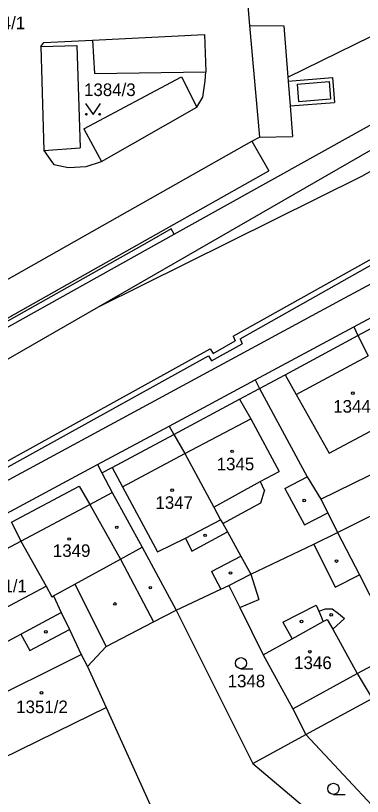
# Model space of a CAD drawing. Extents: x -785744 to -782822, y -1067550 to -1063910.
# Drawn here: x -783972 to -783925.3, y -1065402 to -1065296.7 of the extents above; entities that cross this region are included whole.
import ezdxf

# ---------------------------------------------------------------- set-up
doc = ezdxf.new("R2010")
doc.units = 0
for name, color, linetype in [('Hranice parcel', 7, 'Continuous'), ('Parcelní čísla', 7, 'Continuous'), ('Vnitřní kresba', 7, 'Continuous'), ('Značky budov', 7, 'Continuous'), ('Značky kultur', 7, 'Continuous')]:
    doc.layers.add(name, color=color, linetype=linetype)

msp = doc.modelspace()

# ---------------------------------------------------------------- linework, layer by layer
at = {"layer": 'Hranice parcel'}
for p, q in [((-783950.64, -1065326.22), (-783925.55, -1065312.23)), ((-783951.05, -1065325.5), (-783954.33, -1065327.39)), ((-783950.64, -1065326.22), (-783951.05, -1065325.5)), ((-783977.48, -1065341.19), (-783950.64, -1065326.22)), ((-783954.33, -1065327.39), (-783983.8, -1065343.93))]:
    msp.add_line(p, q, dxfattribs=at)
for points in [[(-783940.97, -1065292.23), (-783940.47, -1065298.08)], [(-783925.55, -1065312.23), (-783895.91, -1065295.72)], [(-783935.32, -1065305.04), (-783919.57, -1065297.33)], [(-783940.47, -1065298.08), (-783935.87, -1065298.14)], [(-783935.87, -1065298.14), (-783935.32, -1065305.04)], [(-783968.61, -1065300.91), (-783968.2, -1065300.39)], [(-783968.2, -1065300.39), (-783961.62, -1065300.08)], [(-783961.62, -1065300.08), (-783961.35, -1065304.56)], [(-783968.61, -1065300.91), (-783963.74, -1065300.79)], [(-783963.74, -1065300.79), (-783963.32, -1065314.58)], [(-783961.35, -1065304.56), (-783946.38, -1065304.31)], [(-783946.45, -1065305.55), (-783946.38, -1065304.31)], [(-783962.82, -1065312), (-783949.67, -1065304.99)], [(-783949.67, -1065304.99), (-783947.59, -1065309.08)], [(-783946.76, -1065307.72), (-783946.45, -1065305.55)], [(-783935.32, -1065305.04), (-783935.28, -1065305.57)], [(-783935.28, -1065305.57), (-783929.29, -1065305.1)], [(-783929.29, -1065305.1), (-783929.02, -1065308.44)], [(-783947.59, -1065309.08), (-783946.76, -1065307.72)], [(-783935.01, -1065308.91), (-783929.02, -1065308.44)], [(-783935.01, -1065308.91), (-783934.68, -1065313.04)], [(-783962.82, -1065312), (-783961.6, -1065314.25)], [(-783940.17, -1065313.68), (-783939.14, -1065313.12)], [(-783939.14, -1065313.12), (-783934.68, -1065313.04)], [(-783940.17, -1065313.68), (-783937.88, -1065317.68)], [(-783968.19, -1065314.93), (-783963.32, -1065314.58)], [(-783968.19, -1065314.93), (-783967.03, -1065316.58)], [(-783961.6, -1065314.25), (-783960.43, -1065316.4)], [(-783960.82, -1065335.99), (-783924.08, -1065314.85)], [(-783967.03, -1065316.58), (-783966.87, -1065316.82)], [(-783966.87, -1065316.82), (-783964.86, -1065317.21)], [(-783964.86, -1065317.21), (-783962.48, -1065317.1)], [(-783962.48, -1065317.1), (-783960.43, -1065316.4)], [(-783957.02, -1065328.47), (-783937.88, -1065317.68)], [(-783941.75, -1065340.33), (-783918.57, -1065327.25)], [(-783974.89, -1065338.52), (-783957.02, -1065328.47)], [(-783926.45, -1065338.68), (-783914.79, -1065332.47)], [(-783975.71, -1065344.55), (-783960.82, -1065335.99)], [(-783939.73, -1065345.85), (-783926.45, -1065338.68)], [(-783926.45, -1065338.68), (-783925.88, -1065339.89)], [(-783941.75, -1065340.33), (-783941.48, -1065340.97)], [(-783925.88, -1065339.89), (-783924.48, -1065342.6)], [(-783945.6, -1065343.27), (-783941.48, -1065340.97)], [(-783991.78, -1065367.97), (-783946.02, -1065342.61)], [(-783946.02, -1065342.61), (-783945.6, -1065343.27)], [(-783951.31, -1065352.07), (-783939.73, -1065345.85)], [(-783939.73, -1065345.85), (-783939.12, -1065347)], [(-783939.12, -1065347), (-783932.7, -1065358.92)], [(-783960.98, -1065357.26), (-783951.31, -1065352.07)], [(-783951.31, -1065352.07), (-783950.7, -1065353.2)], [(-783950.7, -1065353.2), (-783949.19, -1065355.79)], [(-783949.19, -1065355.79), (-783945.31, -1065363)], [(-783973.23, -1065363.84), (-783960.98, -1065357.26)], [(-783960.98, -1065357.26), (-783960.39, -1065358.38)], [(-783960.39, -1065358.38), (-783958.98, -1065361.05)], [(-783932.7, -1065358.92), (-783930.86, -1065361.95)], [(-783958.98, -1065361.05), (-783954.97, -1065368.4)], [(-783930.86, -1065361.95), (-783929.94, -1065363.77)], [(-783928.63, -1065366.4), (-783919.97, -1065362.13)], [(-783945.31, -1065363), (-783944.39, -1065364.72)], [(-783944.39, -1065364.72), (-783944.1, -1065365.23)], [(-783929.94, -1065363.77), (-783928.63, -1065366.4)], [(-783972.57, -1065365.03), (-783971.3, -1065367.61)], [(-783944.1, -1065365.23), (-783943.47, -1065366.35)], [(-783943.47, -1065366.35), (-783941.64, -1065369.63)], [(-783931.84, -1065368.01), (-783928.63, -1065366.4)], [(-783928.63, -1065366.4), (-783925.69, -1065372.11)], [(-783971.3, -1065367.61), (-783967.9, -1065373.67)], [(-783954.97, -1065368.4), (-783950.39, -1065376.9)], [(-783940.3, -1065372.05), (-783931.84, -1065368.01)], [(-783941.64, -1065369.63), (-783940.3, -1065372.05)], [(-783943.26, -1065373.56), (-783940.3, -1065372.05)], [(-783925.69, -1065372.11), (-783920.4, -1065382.45)], [(-783967.9, -1065373.67), (-783967.11, -1065375.09)], [(-783950.39, -1065376.9), (-783944.34, -1065374.08)], [(-783944.34, -1065374.08), (-783943.26, -1065373.56)], [(-783943.26, -1065373.56), (-783941.8, -1065376.52)], [(-783967.11, -1065375.09), (-783966.89, -1065374.97)], [(-783966.89, -1065374.97), (-783965.85, -1065377.2)], [(-783965.85, -1065377.2), (-783964.76, -1065379.49)], [(-783953.44, -1065378.48), (-783950.39, -1065376.9)], [(-783950.39, -1065376.9), (-783940.02, -1065397.56)], [(-783941.8, -1065376.52), (-783938.67, -1065382.9)], [(-783959.79, -1065381.77), (-783953.44, -1065378.48)], [(-783964.76, -1065379.49), (-783963.18, -1065382.86)], [(-783962.31, -1065384.47), (-783959.79, -1065381.77)], [(-783977.08, -1065389.78), (-783963.18, -1065382.86)], [(-783963.18, -1065382.86), (-783962.31, -1065384.47)], [(-783938.67, -1065382.9), (-783934.65, -1065390.19)], [(-783962.31, -1065384.47), (-783959.8, -1065390.03)], [(-783932.89, -1065393.65), (-783923.95, -1065388.82)], [(-783964.09, -1065392.14), (-783959.8, -1065390.03)], [(-783959.8, -1065390.03), (-783937.99, -1065438.3)], [(-783934.65, -1065390.19), (-783932.89, -1065393.65)], [(-783973.88, -1065396.94), (-783964.09, -1065392.14)], [(-783940.02, -1065397.56), (-783932.89, -1065393.65)], [(-783932.89, -1065393.65), (-783918.29, -1065409.27)], [(-783940.02, -1065397.56), (-783921.15, -1065413.57)]]:
    msp.add_lwpolyline(points, dxfattribs=at)
at = {"layer": 'Vnitřní kresba'}
for points in [[(-783940.47, -1065298.08), (-783939.14, -1065313.12)], [(-783961.62, -1065300.08), (-783946.54, -1065299.29)], [(-783946.54, -1065299.29), (-783946.38, -1065304.31)], [(-783968.61, -1065300.91), (-783968.19, -1065314.93)], [(-783925.36, -1065318.37), (-783894.97, -1065301.3)], [(-783935.28, -1065305.57), (-783935.01, -1065308.91)], [(-783934.07, -1065305.98), (-783929.75, -1065305.64)], [(-783929.75, -1065305.64), (-783929.56, -1065307.98)], [(-783934.07, -1065305.98), (-783933.88, -1065308.32)], [(-783933.88, -1065308.32), (-783929.56, -1065307.98)], [(-783960.43, -1065316.4), (-783947.59, -1065309.08)], [(-783959.31, -1065324.48), (-783940.17, -1065313.68)], [(-783960.82, -1065335.99), (-783925.36, -1065318.37)], [(-783928.24, -1065335.12), (-783898.05, -1065318.88)], [(-783977.06, -1065334.5), (-783959.31, -1065324.48)], [(-783942.67, -1065339.96), (-783918.28, -1065326.31)], [(-783975.06, -1065360.46), (-783928.24, -1065335.12)], [(-783925.88, -1065339.89), (-783916.06, -1065334.61)], [(-783942.67, -1065339.96), (-783942.4, -1065340.6)], [(-783935.69, -1065345.15), (-783925.88, -1065339.89)], [(-783945.39, -1065342.31), (-783942.4, -1065340.6)], [(-783992.71, -1065367.63), (-783945.81, -1065341.65)], [(-783945.81, -1065341.65), (-783945.39, -1065342.31)], [(-783934.19, -1065347.83), (-783924.48, -1065342.6)], [(-783939.12, -1065347), (-783935.69, -1065345.15)], [(-783935.69, -1065345.15), (-783934.19, -1065347.83)], [(-783941.82, -1065348.45), (-783939.12, -1065347)], [(-783934.19, -1065347.83), (-783929.77, -1065355.72)], [(-783950.7, -1065353.2), (-783941.82, -1065348.45)], [(-783941.82, -1065348.45), (-783940.32, -1065351.09)], [(-783929.77, -1065355.72), (-783920.05, -1065350.54)], [(-783949.19, -1065355.79), (-783940.32, -1065351.09)], [(-783940.32, -1065351.09), (-783936.48, -1065358.18)], [(-783959, -1065357.64), (-783950.7, -1065353.2)], [(-783957.62, -1065360.27), (-783949.19, -1065355.79)], [(-783960.39, -1065358.38), (-783959, -1065357.64)], [(-783959, -1065357.64), (-783957.62, -1065360.27)], [(-783939.04, -1065359.57), (-783936.48, -1065358.18)], [(-783930.86, -1065361.95), (-783922.24, -1065357.71)], [(-783935.75, -1065360.49), (-783932.7, -1065358.92)], [(-783972.57, -1065365.03), (-783963.43, -1065360.16)], [(-783963.43, -1065360.16), (-783962.02, -1065362.67)], [(-783957.62, -1065360.27), (-783952.88, -1065369.04)], [(-783945.31, -1065363), (-783939.04, -1065359.57)], [(-783939.04, -1065359.57), (-783938.45, -1065360.8)], [(-783935.75, -1065360.49), (-783933.1, -1065365.41)], [(-783962.02, -1065362.67), (-783958.98, -1065361.05)], [(-783938.96, -1065362.44), (-783938.45, -1065360.8)], [(-783944.1, -1065365.23), (-783938.96, -1065362.44)], [(-783971.3, -1065367.61), (-783962.02, -1065362.67)], [(-783962.02, -1065362.67), (-783957.87, -1065370)], [(-783949.11, -1065367.17), (-783944.39, -1065364.72)], [(-783933.1, -1065365.41), (-783929.94, -1065363.77)], [(-783948.25, -1065368.92), (-783943.47, -1065366.35)], [(-783983.67, -1065374.21), (-783971.3, -1065367.61)], [(-783952.88, -1065369.04), (-783949.11, -1065367.17)], [(-783949.11, -1065367.17), (-783948.25, -1065368.92)], [(-783957.87, -1065370), (-783954.97, -1065368.4)], [(-783931.84, -1065368.01), (-783928.95, -1065373.78)], [(-783964.02, -1065373.39), (-783957.87, -1065370)], [(-783957.87, -1065370), (-783953.44, -1065378.48)], [(-783945.6, -1065371.69), (-783941.64, -1065369.63)], [(-783945.6, -1065371.69), (-783944.34, -1065374.08)], [(-783940.3, -1065372.05), (-783939.25, -1065375.45)], [(-783928.95, -1065373.78), (-783925.69, -1065372.11)], [(-783979.82, -1065380.01), (-783967.9, -1065373.67)], [(-783966.89, -1065374.97), (-783964.02, -1065373.39)], [(-783964.02, -1065373.39), (-783959.79, -1065381.77)], [(-783941.8, -1065376.52), (-783939.25, -1065375.45)], [(-783935.99, -1065378.51), (-783931.5, -1065376.21)], [(-783931.5, -1065376.21), (-783931.15, -1065377.02)], [(-783971.29, -1065380.12), (-783965.85, -1065377.2)], [(-783931.15, -1065377.02), (-783930.23, -1065376.71)], [(-783931.15, -1065377.02), (-783930.56, -1065378.42)], [(-783930.23, -1065376.71), (-783929.35, -1065376.71)], [(-783929.35, -1065376.71), (-783928.48, -1065377.32)], [(-783928.48, -1065377.32), (-783927.71, -1065378)], [(-783934.76, -1065380.74), (-783930.56, -1065378.42)], [(-783930.56, -1065378.42), (-783930.03, -1065378.13)], [(-783930.03, -1065378.13), (-783929.25, -1065379.44)], [(-783929.25, -1065379.44), (-783927.71, -1065378)], [(-783935.99, -1065378.51), (-783934.76, -1065380.74)], [(-783929.25, -1065379.44), (-783925.97, -1065385.43)], [(-783977.94, -1065383.69), (-783971.29, -1065380.12)], [(-783971.29, -1065380.12), (-783970.1, -1065382.35)], [(-783970.1, -1065382.35), (-783964.76, -1065379.49)], [(-783938.67, -1065382.9), (-783934.76, -1065380.74)], [(-783925.97, -1065385.43), (-783920.4, -1065382.45)], [(-783934.65, -1065390.19), (-783925.97, -1065385.43)], [(-783925.97, -1065385.43), (-783923.95, -1065388.82)]]:
    msp.add_lwpolyline(points, dxfattribs=at)
at = {"layer": 'Značky budov'}
for centre in [(-783926.57, -1065347.63), (-783942.84, -1065355.48), (-783950.9, -1065360.71), (-783933.11, -1065362.11), (-783958.38, -1065365.73), (-783946.48, -1065366.8), (-783964.79, -1065367.3), (-783928.77, -1065370.27), (-783943.05, -1065371.88), (-783953.85, -1065373.86), (-783958.62, -1065376.05), (-783929.47, -1065377.53), (-783933.49, -1065378.43), (-783967.93, -1065379.81), (-783932.36, -1065382.49), (-783968.52, -1065388.04)]:
    msp.add_circle(centre, 0.175, dxfattribs=at)
at = {"layer": 'Značky kultur'}
for p, q in [((-783962.57, -1065308.59), (-783961.57, -1065310.09)), ((-783961.57, -1065310.09), (-783960.57, -1065308.59)), ((-783941.64, -1065384.79), (-783940.04, -1065384.79)), ((-783929.18, -1065401.72), (-783927.58, -1065401.72))]:
    msp.add_line(p, q, dxfattribs=at)
for centre, radius in [((-783962.47, -1065310.04), 0.112), ((-783960.67, -1065310.04), 0.112), ((-783941.64, -1065384.04), 0.75), ((-783929.18, -1065400.97), 0.75)]:
    msp.add_circle(centre, radius, dxfattribs=at)

# ---------------------------------------------------------------- texts
at = {"layer": 'Parcelní čísla'}
for s, p in [('1384/1', (-783977.66, -1065298.58)), ('1384/3', (-783962.78, -1065307.59)), ('1344', (-783929.21, -1065350.27)), ('1345', (-783944.91, -1065358.04)), ('1347', (-783953.16, -1065363.24)), ('1349', (-783966.98, -1065369.72)), ('1351/1', (-783977.43, -1065374.48)), ('1346', (-783934.47, -1065384.83)), ('1348', (-783943.43, -1065387.29)), ('1351/2', (-783971.92, -1065390.77))]:
    msp.add_text(s, height=1.7, dxfattribs=at).set_placement(p)

doc.saveas('drawing.dxf')
